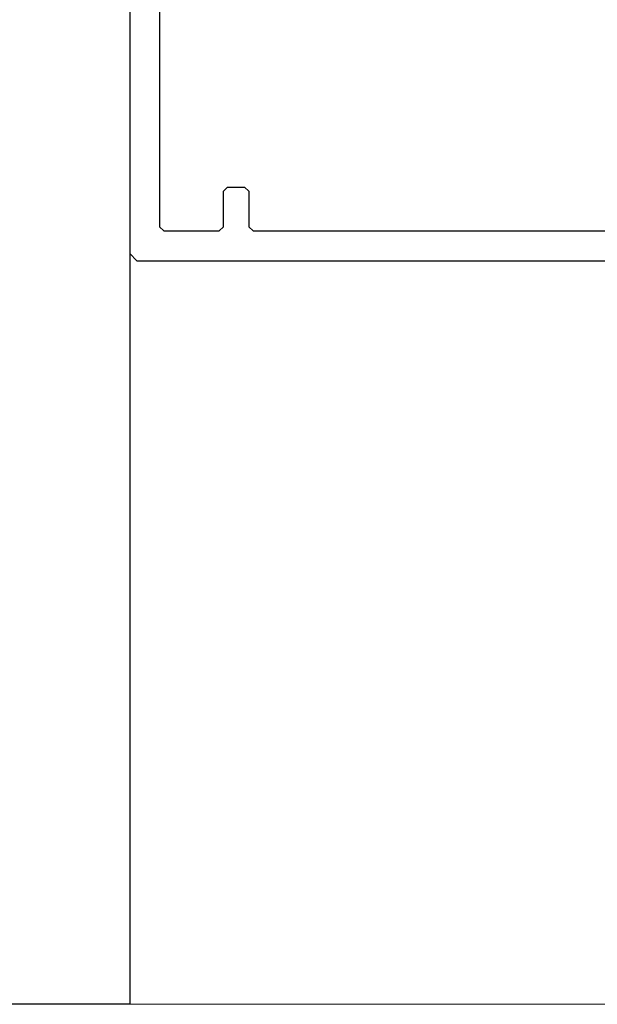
# Model space of a CAD drawing. Header units: millimetres. Extents: x -637441 to -130928, y -380379 to -53767.
# Tile 356 of 390: x -337480 to -337439, y -149332 to -149262. Entities that reach past the tile are written whole.
import ezdxf

# ---------------------------------------------------------------- set-up
doc = ezdxf.new("R2010")
doc.units = ezdxf.units.MM
doc.header["$LTSCALE"] = 10
doc.layers.add('CKSTENY_SRAF', color=1, linetype='Continuous', lineweight=18)
doc.layers.add('CKTEXTY_MALE', color=7, linetype='Continuous', lineweight=25)
doc.layers.add('CrossSectionsProfils', color=7, linetype='Continuous')
doc.layers.add('ZDIVO', color=6, linetype='Continuous')
doc.styles.get("Standard").update_dxf_attribs({"font": 'simplex.shx', "width": 0.8})
doc.dimstyles.new('normální', dxfattribs={"dimscale": 50, "dimtxt": 2.5, "dimasz": 2.5, "dimexe": 1.768, "dimexo": 5, "dimtad": 1, "dimrnd": 1, "dimtxsty": 'Standard', "dimblk1": 'OBLIQUE', "dimblk2": 'OBLIQUE', "dimsah": 1, "dimcen": 2.5, "dimdle": 1.8, "dimadec": 0, "dimazin": 0, "dimtfac": 1, "dimtix": 1, "dimtmove": 2, "dimatfit": 3, "dimfxl": 1, "dimarcsym": 0})

# ---------------------------------------------------------------- blocks, each defined once
blk = doc.blocks.new('_OBLIQUE')
at = {"color": 0, "linetype": 'ByBlock'}
blk.add_line((-0.5, -0.5), (0.5, 0.5), dxfattribs=at)
blk = doc.blocks.new('*D1462')
at = {"layer": 'CKTEXTY_MALE', "color": 0, "lineweight": -2}
for p, q in [((-337352.102, -149196.4), (-337352.102, -149709.764)), ((-337152.102, -149196.4), (-337152.102, -149709.764)), ((-337352.102, -149621.364), (-337477.102, -149621.364)), ((-337152.102, -149621.364), (-337352.102, -149621.364)), ((-337152.102, -149621.364), (-337027.102, -149621.364))]:
    blk.add_line(p, q, dxfattribs=at)
at = {"layer": 'DEFPOINTS', "color": 0}
for p in [(-337352.102, -148946.4), (-337152.102, -148946.4), (-337352.102, -149621.364)]:
    blk.add_point(p, dxfattribs=at)
at = {"layer": 'CKTEXTY_MALE', "color": 0, "lineweight": -2, "xscale": 125, "yscale": 125, "zscale": 125}
blk.add_blockref('_OBLIQUE', (-337352.102, -149621.364), dxfattribs=at)
at = {"layer": 'CKTEXTY_MALE', "color": 0, "lineweight": -2, "xscale": 125, "yscale": 125, "zscale": 125, "rotation": 180}
blk.add_blockref('_OBLIQUE', (-337152.102, -149621.364), dxfattribs=at)
at = {"layer": 'CKTEXTY_MALE', "color": 0, "insert": (-337252.102, -149527.614), "char_height": 125, "attachment_point": 5}
blk.add_mtext('200', dxfattribs=at)

msp = doc.modelspace()

# ---------------------------------------------------------------- linework, layer by layer
at = {"layer": 'CKSTENY_SRAF'}
msp.add_line((-337612.102, -149331.715), (-337404.902, -149331.715), dxfattribs=at)
at = {"layer": 'CrossSectionsProfils'}
for points in [[(-337472.102, -149229.776), (-337472.102, -149278.777), (-337471.602, -149279.277)], [(-337470.002, -149231.676), (-337470.002, -149276.877), (-337469.702, -149277.177), (-337465.802, -149277.177), (-337465.502, -149276.877), (-337465.502, -149274.377), (-337465.202, -149274.077)], [(-337465.202, -149274.077), (-337464.002, -149274.077), (-337463.702, -149274.377), (-337463.702, -149276.877), (-337463.402, -149277.177), (-337417.199, -149277.177), (-337416.899, -149276.877), (-337416.899, -149231.676)], [(-337471.602, -149279.277), (-337412.199, -149279.277), (-337411.899, -149278.977), (-337411.899, -149276.777), (-337412.399, -149276.277), (-337412.899, -149276.277), (-337412.899, -149277.776), (-337414.899, -149277.776), (-337414.899, -149274.026), (-337415.149, -149273.776), (-337414.899, -149273.526), (-337414.899, -149269.776), (-337412.899, -149269.776), (-337412.899, -149271.277), (-337412.399, -149271.277), (-337411.899, -149270.777), (-337411.899, -149267.276), (-337412.899, -149267.276), (-337412.899, -149268.276), (-337414.899, -149268.276), (-337414.899, -149260.777)]]:
    msp.add_lwpolyline(points, dxfattribs=at)
at = {"layer": 'ZDIVO'}
msp.add_lwpolyline([(-337612.102, -149131.715), (-337472.102, -149131.715), (-337472.102, -149331.715), (-337612.102, -149331.715)], close=True, dxfattribs=at)

# ---------------------------------------------------------------- dimensions: what is measured, and where the dimension line sits
at = {"layer": 'CKTEXTY_MALE'}
dim = msp.add_linear_dim(base=(-337352.102, -149621.364), p1=(-337152.102, -148946.4), p2=(-337352.102, -148946.4), dimstyle='normální', dxfattribs=at)
dim.commit()
dim.dimension.update_dxf_attribs({"geometry": '*D1462', "text_midpoint": (-337252.102, -149527.614)})

doc.saveas('drawing.dxf')
